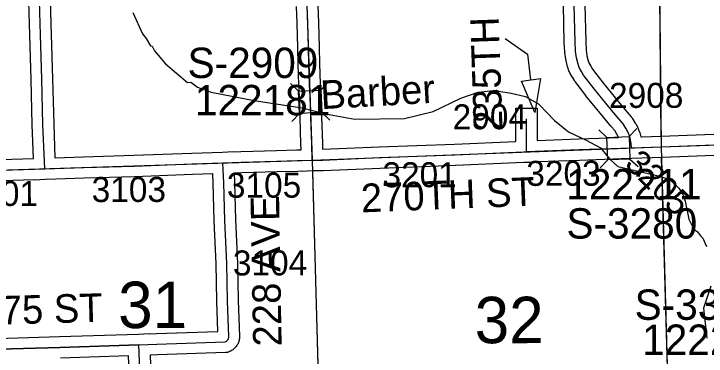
# Model space of a CAD drawing. Extents: x 128.7 to 185.5, y -21.4 to 12.6.
# Drawn here: x 146.502 to 148.442, y -12.883 to -11.925 of the extents above; entities that cross this region are included whole.
import ezdxf

# ---------------------------------------------------------------- set-up
doc = ezdxf.new("R2010")
doc.units = 0
for name, color, linetype in [('tdCoHydroRiver', 7, 'Continuous'), ('tdCoHydroTxtLg', 7, 'Continuous'), ('tdCoSecRdNmbr', 7, 'Continuous'), ('tdCoSecRdTxt', 7, 'Continuous'), ('tdCoSecRteBand', 7, 'Continuous'), ('tdCoSecRteCL', 7, 'Continuous'), ('tdCoSectLine', 7, 'Continuous'), ('tdCoSectLinePart', 7, 'Continuous'), ('tdCoSectNmbr', 7, 'Continuous'), ('tdCoStrucSec', 7, 'Continuous'), ('tdCoStrucSecCoName', 7, 'Continuous'), ('tdCoStrucSecFHWANum', 7, 'Continuous'), ('tdCoSurfAsphalt', 7, 'Continuous'), ('tdCoSurfGravel', 7, 'Continuous')]:
    doc.layers.add(name, color=color, linetype=linetype)

msp = doc.modelspace()

# ---------------------------------------------------------------- linework, layer by layer
at = {"layer": 'tdCoHydroRiver'}
for points in [[(146.8359, -11.9214), (146.8631, -11.9805), (146.873, -11.9944), (146.8847, -12.0145), (146.8895, -12.0159), (146.8963, -12.0283), (146.9274, -12.0652), (146.9891, -12.1168), (146.9986, -12.1165), (147.0164, -12.1301), (147.0547, -12.1447), (147.1754, -12.1675), (147.3103, -12.1884), (147.3755, -12.2052), (147.4581, -12.2198), (147.5969, -12.2184), (147.6768, -12.1984), (147.7545, -12.1612), (147.8028, -12.1438), (147.8532, -12.139), (147.8612, -12.1419), (147.8961, -12.1471), (147.9358, -12.1568), (147.9728, -12.1777), (148.0169, -12.2236), (148.0559, -12.2555), (148.1056, -12.2791), (148.1457, -12.2999), (148.172, -12.3322), (148.1948, -12.3519), (148.3125, -12.3796), (148.3412, -12.3897), (148.3656, -12.4126), (148.3777, -12.4319), (148.3814, -12.4449), (148.3833, -12.4498), (148.3936, -12.5001), (148.4076, -12.5275), (148.4175, -12.5355), (148.426, -12.5468), (148.4327, -12.5532), (148.4434, -12.5759)], [(148.4547, -12.6872), (148.4348, -12.7494), (148.4439, -12.8328)]]:
    msp.add_lwpolyline(points, dxfattribs=at)
at = {"layer": 'tdCoSecRdTxt'}
msp.add_lwpolyline([(147.879, -11.994), (147.9411, -12.0383), (147.95, -12.1094)], dxfattribs=at)
msp.add_lwpolyline([(147.9779, -12.106), (147.9623, -12.2011), (147.9245, -12.1132)], close=True, dxfattribs=at)
at = {"layer": 'tdCoSecRteBand'}
for points in [[(146.4052, -12.3343), (146.5576, -12.3301), (146.554, -12.2357), (146.554, -12.2355), (146.5539, -12.2354), (146.5507, -12.109), (146.5466, -11.9848), (146.5466, -11.9847), (146.5466, -11.9846), (146.5421, -11.8254)], [(146.6021, -11.8237), (146.6065, -11.9829), (146.6107, -12.1071), (146.6107, -12.1072), (146.6107, -12.1073), (146.6139, -12.2336), (146.6175, -12.3281)], [(146.6175, -12.3281), (146.697, -12.3254), (146.6971, -12.3254), (146.6971, -12.3254), (146.8383, -12.321), (147.0007, -12.3148), (147.0008, -12.3148), (147.0009, -12.3148), (147.087, -12.312), (147.1169, -12.3108), (147.1169, -12.3111), (147.1385, -12.3104), (147.1385, -12.3104), (147.1386, -12.3104), (147.2379, -12.3074), (147.238, -12.3074), (147.2381, -12.3074), (147.2954, -12.3061), (147.3073, -12.3057), (147.3068, -12.2901), (147.3068, -12.2901), (147.3068, -12.2901), (147.3046, -12.215), (147.3033, -12.1841), (147.3023, -12.1583), (147.3009, -12.1227), (147.3009, -12.1226), (147.3009, -12.1225), (147.299, -12.0668), (147.299, -12.0668), (147.299, -12.0667), (147.2976, -12.0205), (147.2976, -12.0204), (147.2976, -12.0204), (147.2957, -11.9515), (147.2939, -11.904)], [(147.3538, -11.9019), (147.3557, -11.9494), (147.3557, -11.9495), (147.3557, -11.9497), (147.3576, -12.0187), (147.359, -12.0648), (147.3608, -12.1204), (147.3623, -12.1558), (147.3623, -12.1559), (147.3623, -12.1559), (147.3633, -12.1818), (147.3645, -12.2128), (147.3645, -12.2129), (147.3645, -12.2131), (147.3668, -12.2883), (147.3673, -12.3042)], [(147.3673, -12.3042), (147.5259, -12.2976), (147.5259, -12.2976), (147.526, -12.2976), (147.7367, -12.2894), (147.9075, -12.282), (147.9075, -12.2819), (147.9086, -12.2818), (147.9086, -12.2191), (147.9086, -12.1891), (147.9686, -12.1891), (147.9686, -12.2191), (147.9686, -12.2795), (148.0853, -12.2751), (148.0853, -12.2751), (148.0854, -12.2751), (148.1969, -12.2712), (148.1964, -12.2698), (148.1921, -12.2616), (148.1857, -12.2514), (148.1755, -12.24), (148.1751, -12.2395), (148.1747, -12.2391), (148.154, -12.2139), (148.154, -12.2139), (148.154, -12.2139), (148.1051, -12.1542), (148.1048, -12.1538), (148.1045, -12.1533), (148.0749, -12.1144), (148.0739, -12.1131), (148.073, -12.1117), (148.0671, -12.1018), (148.067, -12.1017), (148.067, -12.1015), (148.0603, -12.0902), (148.0587, -12.0875), (148.0577, -12.0845), (148.0545, -12.0749), (148.0542, -12.0739), (148.0539, -12.073), (148.0495, -12.056), (148.049, -12.0542), (148.0488, -12.0523), (148.0463, -12.0336), (148.0462, -12.0324), (148.0461, -12.0313), (148.0446, -12.0049), (148.0446, -12.0044), (148.0446, -12.0039), (148.0424, -11.9009)], [(148.1024, -11.8996), (148.1046, -12.0021), (148.106, -12.0268), (148.108, -12.0426), (148.1118, -12.0569), (148.1136, -12.0625), (148.1186, -12.0711), (148.1236, -12.0794), (148.1519, -12.1166), (148.2004, -12.1758), (148.2207, -12.2005), (148.2322, -12.2134), (148.2338, -12.2153), (148.2351, -12.2174), (148.2435, -12.2307), (148.2441, -12.2317), (148.2447, -12.2328), (148.2504, -12.2436), (148.2512, -12.2452), (148.2519, -12.2469), (148.256, -12.258), (148.2568, -12.26), (148.2573, -12.2621), (148.2588, -12.269)], [(148.2588, -12.269), (148.2616, -12.2689), (148.3162, -12.267), (148.3162, -12.267), (148.3162, -12.267), (148.4869, -12.2611)], [(148.4889, -12.321), (148.3183, -12.3269), (148.2339, -12.3299), (148.204, -12.3312), (148.204, -12.331), (148.0875, -12.3351), (147.9697, -12.3395), (147.9686, -12.3396), (147.9686, -12.3407), (147.9392, -12.3407), (147.9313, -12.341), (147.7393, -12.3494), (147.7392, -12.3494), (147.7391, -12.3494), (147.5283, -12.3575), (147.369, -12.3642), (147.369, -12.3642), (147.3391, -12.3649), (147.3092, -12.3659), (147.3092, -12.3657), (147.309, -12.3657), (147.2969, -12.366), (147.2969, -12.366), (147.2968, -12.366), (147.2396, -12.3674), (147.1404, -12.3704), (147.1194, -12.371), (147.1204, -12.3966), (147.1204, -12.3967), (147.1205, -12.3969), (147.1237, -12.502), (147.1288, -12.6227), (147.1288, -12.6231), (147.1288, -12.6234), (147.1306, -12.7274), (147.1345, -12.8277), (147.1346, -12.8297), (147.1344, -12.8317), (147.1341, -12.8344), (147.1339, -12.837), (147.1332, -12.8395), (147.133, -12.8403), (147.1325, -12.8422), (147.1318, -12.8447), (147.1306, -12.8471), (147.1295, -12.8495), (147.1283, -12.8519), (147.1268, -12.854), (147.1252, -12.8563), (147.1237, -12.8584), (147.1218, -12.8602), (147.1199, -12.8621), (147.118, -12.864), (147.1159, -12.8655), (147.1136, -12.867), (147.1115, -12.8685), (147.1091, -12.8696), (147.1066, -12.8707), (147.1012, -12.8732), (147.0952, -12.8734), (146.9043, -12.8798), (146.9043, -12.8798), (146.9043, -12.8798), (146.8839, -12.8805), (146.8879, -12.9904)], [(146.4259, -12.8349), (146.6306, -12.8287), (146.8518, -12.8215), (146.8817, -12.8204), (146.8817, -12.8205), (146.9023, -12.8199), (147.0739, -12.8141), (147.0706, -12.7294), (147.0706, -12.7291), (147.0706, -12.7288), (147.0689, -12.6248), (147.0637, -12.5044), (147.0637, -12.5042), (147.0637, -12.504), (147.0605, -12.3989), (147.0594, -12.373), (147.0591, -12.373), (147.0029, -12.3748), (146.8405, -12.381), (146.8404, -12.381), (146.8403, -12.381), (146.699, -12.3854), (146.6197, -12.3881), (146.5898, -12.3891), (146.5598, -12.3902), (146.5598, -12.3901), (146.5597, -12.3901), (146.5597, -12.3901), (146.4069, -12.3943)], [(146.8279, -12.9925), (146.8239, -12.8824), (146.8238, -12.8824), (146.6325, -12.8887)]]:
    msp.add_lwpolyline(points, dxfattribs=at)
at = {"layer": 'tdCoSecRteCL'}
msp.add_line((147.9386, -12.3107), (147.9386, -12.2191), dxfattribs=at)
for points in [[(146.5887, -12.3591), (146.5839, -12.2346), (146.5807, -12.1081), (146.5765, -11.9838), (146.5721, -11.8245), (146.5674, -11.6726), (146.5632, -11.5258), (146.5583, -11.3831), (146.5534, -11.2403), (146.5487, -11.0945), (146.5442, -10.9574), (146.5404, -10.8605)], [(147.3383, -12.335), (147.3368, -12.2892), (147.3346, -12.214), (147.3333, -12.1829), (147.3323, -12.1571), (147.3309, -12.1215), (147.329, -12.0658), (147.3276, -12.0196), (147.3257, -11.9505), (147.3239, -11.9028)], [(148.2327, -12.2999), (148.2322, -12.2876), (148.228, -12.2686), (148.2238, -12.2575), (148.2181, -12.2467), (148.2097, -12.2333), (148.1979, -12.22), (148.1772, -12.1949), (148.1284, -12.1352), (148.0988, -12.0962), (148.0928, -12.0864), (148.0862, -12.075), (148.083, -12.0654), (148.0785, -12.0484), (148.0761, -12.0296), (148.0746, -12.0033), (148.0724, -11.9003)], [(148.2327, -12.2999), (148.3173, -12.297), (148.4879, -12.291), (148.77, -12.2812), (148.9012, -12.276), (149.0748, -12.2706), (149.091, -12.2698)], [(147.3383, -12.335), (147.3676, -12.3342), (147.5271, -12.3275), (147.738, -12.3194), (147.9301, -12.311), (147.9386, -12.3107)], [(147.9386, -12.3107), (148.0864, -12.3051), (148.2327, -12.2999)], [(147.0882, -12.342), (147.1395, -12.3404), (147.2388, -12.3374), (147.2961, -12.336), (147.3383, -12.335)], [(146.5887, -12.3591), (146.698, -12.3554), (146.8393, -12.351), (147.0019, -12.3448), (147.0882, -12.342)], [(146.8528, -12.8515), (146.9033, -12.8498), (147.0942, -12.8434), (147.0966, -12.8423), (147.0989, -12.8408), (147.1008, -12.8389), (147.1024, -12.8366), (147.1035, -12.8342), (147.1041, -12.8323), (147.1043, -12.8316), (147.1045, -12.8289), (147.1006, -12.7283), (147.0989, -12.6239), (147.0937, -12.5031), (147.0905, -12.3978), (147.0882, -12.342)], [(145.8375, -12.3822), (145.886, -12.3813), (146.0211, -12.3769), (146.2398, -12.3695), (146.4061, -12.3643), (146.5597, -12.3601), (146.5887, -12.3591)], [(146.8528, -12.8515), (146.6315, -12.8587), (146.4268, -12.8649), (146.181, -12.8728), (145.9381, -12.8789), (145.8666, -12.8821), (145.864, -12.8817), (145.8615, -12.8808), (145.8592, -12.8795), (145.8572, -12.8778), (145.856, -12.8765), (145.8554, -12.8759), (145.854, -12.8737), (145.8529, -12.8713), (145.8522, -12.8687), (145.852, -12.8661), (145.849, -12.7702), (145.8449, -12.6257), (145.8394, -12.4728), (145.8375, -12.3822)], [(146.8686, -13.2889), (146.8665, -13.2405), (146.8626, -13.1404), (146.8579, -12.9915), (146.8528, -12.8515)]]:
    msp.add_lwpolyline(points, dxfattribs=at)
at = {"layer": 'tdCoSectLine'}
for points in [[(148.3054, -11.2929), (148.3155, -12.2971)], [(147.304, -11.3321), (147.3379, -12.335)], [(148.3155, -12.2971), (149.3393, -12.2617)], [(147.3379, -12.335), (148.3155, -12.2971)], [(148.3155, -12.2971), (148.3438, -13.3173)], [(146.3377, -12.3666), (147.3379, -12.335)], [(147.3379, -12.335), (147.366, -13.3453)]]:
    msp.add_lwpolyline(points, dxfattribs=at)
at = {"layer": 'tdCoSectLinePart'}
for points in [[(148.3054, -11.2929), (148.3152, -12.267)], [(148.3164, -12.327), (148.3345, -12.981)], [(147.3387, -12.365), (147.3605, -13.1475)]]:
    msp.add_lwpolyline(points, dxfattribs=at)
at = {"layer": 'tdCoStrucSec'}
for p, q in [((147.3, -12.1411), (147.277, -12.1198)), ((147.3625, -12.1386), (147.3837, -12.1156)), ((147.3024, -12.2036), (147.2812, -12.2266)), ((147.365, -12.2012), (147.388, -12.2224)), ((148.1639, -12.271), (148.141, -12.2497)), ((148.2264, -12.2688), (148.2478, -12.2459)), ((148.1661, -12.3336), (148.1447, -12.3565)), ((148.2286, -12.3314), (148.2515, -12.3527))]:
    msp.add_line(p, q, dxfattribs=at)
for points in [[(147.3024, -12.2036), (147.3, -12.1411), (147.3625, -12.1386), (147.365, -12.2012)], [(148.1639, -12.271), (148.2264, -12.2688), (148.2286, -12.3314), (148.1661, -12.3336)]]:
    msp.add_lwpolyline(points, close=True, dxfattribs=at)
at = {"layer": 'tdCoSurfAsphalt'}
msp.add_lwpolyline([(146.4061, -12.3643), (146.5597, -12.3601), (146.5887, -12.3591), (146.698, -12.3554), (146.8393, -12.351), (147.0019, -12.3448), (147.0882, -12.342), (147.1395, -12.3404), (147.2388, -12.3374), (147.2961, -12.336), (147.3383, -12.335), (147.3368, -12.2892), (147.3346, -12.214), (147.3333, -12.1829), (147.3323, -12.1571), (147.3309, -12.1215), (147.329, -12.0658), (147.3276, -12.0196), (147.3257, -11.9505), (147.3239, -11.9028)], dxfattribs=at)
at = {"layer": 'tdCoSurfGravel'}
msp.add_line((147.9386, -12.3107), (147.9386, -12.2191), dxfattribs=at)
for points in [[(146.5887, -12.3591), (146.5839, -12.2346), (146.5807, -12.1081), (146.5765, -11.9838), (146.5721, -11.8245), (146.5674, -11.6726), (146.5632, -11.5258), (146.5583, -11.3831), (146.5534, -11.2403), (146.5487, -11.0945), (146.5442, -10.9574), (146.5404, -10.8605), (146.5388, -10.8198), (146.5341, -10.6778), (146.5292, -10.5246), (146.526, -10.4067), (146.5244, -10.3548)], [(148.2327, -12.2999), (148.2322, -12.2876), (148.228, -12.2686), (148.2238, -12.2575), (148.2181, -12.2467), (148.2097, -12.2333), (148.1979, -12.22), (148.1772, -12.1949), (148.1284, -12.1352), (148.0988, -12.0962), (148.0928, -12.0864), (148.0862, -12.075), (148.083, -12.0654), (148.0785, -12.0484), (148.0761, -12.0296), (148.0746, -12.0033), (148.0724, -11.9003)], [(147.3383, -12.335), (147.3676, -12.3342), (147.5271, -12.3275), (147.738, -12.3194), (147.9301, -12.311), (147.9386, -12.3107), (148.0864, -12.3051), (148.2327, -12.2999), (148.3173, -12.297), (148.4879, -12.291), (148.77, -12.2812), (148.9012, -12.276), (149.0748, -12.2706), (149.091, -12.2698), (149.1242, -12.2681), (149.3281, -12.2622), (149.4803, -12.2553), (149.5668, -12.2523), (149.5894, -12.2519)], [(147.1041, -12.8323), (147.1043, -12.8316), (147.1045, -12.8289), (147.1006, -12.7283), (147.0989, -12.6239), (147.0937, -12.5031), (147.0905, -12.3978), (147.0882, -12.342)], [(145.856, -12.8765), (145.8572, -12.8778), (145.8592, -12.8795), (145.8615, -12.8808), (145.864, -12.8817), (145.8666, -12.8821), (145.9381, -12.8789), (146.181, -12.8728), (146.4268, -12.8649), (146.6315, -12.8587), (146.8528, -12.8515), (146.9033, -12.8498), (147.0942, -12.8434), (147.0966, -12.8423), (147.0989, -12.8408), (147.1008, -12.8389), (147.1024, -12.8366), (147.1035, -12.8342), (147.1041, -12.8323)], [(146.8686, -13.2889), (146.8665, -13.2405), (146.8626, -13.1404), (146.8579, -12.9915), (146.8528, -12.8515)]]:
    msp.add_lwpolyline(points, dxfattribs=at)

# ---------------------------------------------------------------- texts
at = {"layer": 'tdCoHydroTxtLg'}
msp.add_text('Barber', height=0.08, rotation=3.2688, dxfattribs=at).set_placement((147.3635, -12.192))
at = {"layer": 'tdCoSecRdNmbr'}
for s, rotation, p in [('2908', 0.1122, (148.17, -12.1884)), ('2904', 0.1119, (147.7318, -12.2484)), ('3205', 315.1118, (148.2104, -12.3486)), ('3203', 0.1121, (147.9382, -12.4066)), ('3201', 0.1118, (147.5351, -12.4106)), ('3105', 0.1114, (147.0993, -12.4399)), ('3101', 0.1109, (146.3619, -12.4631)), ('3103', 0.1112, (146.7204, -12.4519)), ('3104', 0.1114, (147.116, -12.6575))]:
    msp.add_text(s, height=0.07, rotation=rotation, dxfattribs=at).set_placement(p)
at = {"layer": 'tdCoSecRdTxt'}
for s, rotation, p in [('235TH AVE', 92, (147.8717, -12.2528)), ('270TH ST', 2.2826, (147.4763, -12.481)), ('228 AVE', 91, (147.2527, -12.8555)), ('275 ST', 1.5803, (146.4072, -12.7966))]:
    msp.add_text(s, height=0.08, rotation=rotation, dxfattribs=at).set_placement(p)
at = {"layer": 'tdCoSectNmbr'}
for s, rotation, p in [('31', 0.1111, (146.7946, -12.8049)), ('32', 0.1119, (147.7935, -12.8473))]:
    msp.add_text(s, height=0.13, rotation=rotation, dxfattribs=at).set_placement(p)
at = {"layer": 'tdCoStrucSecCoName'}
for s, p in [('S-2909', (146.989, -12.1046)), ('S-3280', (148.0505, -12.5542)), ('S-3326', (148.2416, -12.7817))]:
    msp.add_text(s, height=0.085, dxfattribs=at).set_placement(p)
at = {"layer": 'tdCoStrucSecFHWANum'}
for s, p in [('122181', (147.0096, -12.2089)), ('122211', (148.05, -12.4444)), ('122222', (148.2626, -12.8798))]:
    msp.add_text(s, height=0.085, dxfattribs=at).set_placement(p)

doc.saveas('drawing.dxf')
